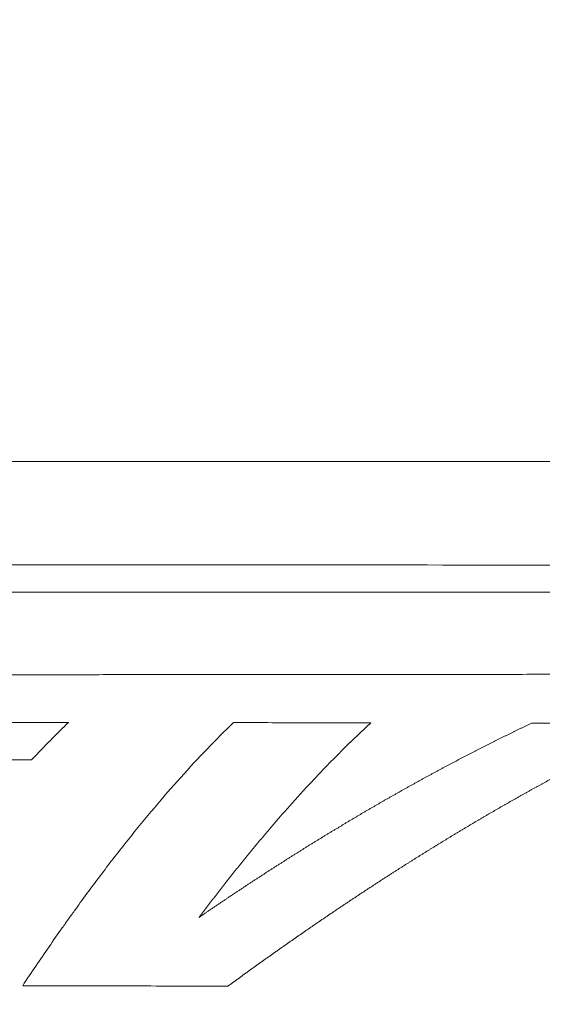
# Model space of a CAD drawing. Header units: millimetres. Extents: x 0 to 594, y 0 to 420.
# Tile 368 of 420: x 281.96 to 286.59, y 366.63 to 375.34. Entities that reach past the tile are written whole.
import ezdxf

# ---------------------------------------------------------------- set-up
doc = ezdxf.new("R2010")
doc.units = ezdxf.units.MM
doc.layers.add('1', color=7, linetype='Continuous', true_color=0xffffff)
doc.styles.add('Arial Unicode MS', font='txt')
doc.dimstyles.get("Standard").update_dxf_attribs({"dimtxt": 0.18, "dimasz": 0.18, "dimexe": 0.18, "dimexo": 0.0625, "dimgap": 0.09, "dimtad": 0, "dimtih": 1, "dimtoh": 1, "dimdec": 4, "dimzin": 0, "dimdsep": 46, "dimtxsty": 'Standard', "dimcen": 0.09, "dimadec": 0, "dimazin": 0, "dimtfac": 1, "dimtdec": 4, "dimtofl": 0, "dimtmove": 0, "dimatfit": 3, "dimfxl": 0, "dimtolj": 1, "dimtzin": 0, "dimarcsym": 0})

# ---------------------------------------------------------------- blocks, each defined once
blk = doc.blocks.new('_U0')
at = {"layer": '1', "color": 18, "lineweight": 13}
for p, q in [((147.6569, 304.1723), (147.6569, 390.192)), ((305.8469, 301.3923), (305.8469, 390.192)), ((147.6569, 388.192), (198.8518, 388.192)), ((305.8469, 388.192), (254.6521, 388.192))]:
    blk.add_line(p, q, dxfattribs=at)
at = {"layer": '1', "color": 18}
for points in [[(147.6569, 388.192), (151.1569, 389.1299), (151.1569, 387.2542)], [(305.8469, 388.192), (302.3469, 387.2542), (302.3469, 389.1299)]]:
    blk.add_solid(points, dxfattribs=at)
at = {"layer": '1', "color": 18, "linetype": 'Continuous', "lineweight": 13, "char_height": 3.5, "attachment_point": 7, "line_spacing_factor": 1.047437, "style": 'Arial Unicode MS'}
for s, insert in [('\\fArial Unicode MS|b0|i0;\\W1.0000;3.16', (200.5373, 385.5562)), ('\\fArial Unicode MS|b0|i0;\\W1.0000;LIFT POINT SPAN', (213.2036, 385.5562))]:
    blk.add_mtext(s, dxfattribs=dict(at, insert=insert))

msp = doc.modelspace()

# ---------------------------------------------------------------- linework, layer by layer
at = {"layer": '1', "color": 155, "linetype": 'Continuous', "lineweight": 13}
for points, knots in [([(332.9976, 371.3445), (332.7375, 371.3468), (332.1306, 371.3514), (331.1839, 371.3528), (330.1643, 371.356), (329.1654, 371.3587), (327.7651, 371.3625), (325.9947, 371.3672), (323.7636, 371.3728), (321.5413, 371.3781), (319.3437, 371.3831), (317.2665, 371.3877), (315.3179, 371.3918), (313.5058, 371.3955), (311.8784, 371.3987), (310.3874, 371.4016), (307.3085, 371.4074), (302.5155, 371.4158), (290.2859, 371.4336), (275.4811, 371.4402), (258.1671, 371.4), (244.0521, 371.3403), (231.4343, 371.2572), (220.3143, 371.1642), (210.6925, 371.0681), (201.0736, 370.9507), (191.4609, 370.8103), (183.7786, 370.6723), (178.024, 370.5542), (174.191, 370.4717), (170.3599, 370.3754), (166.5455, 370.2428), (162.8049, 370.0564), (159.1986, 369.8064), (156.3817, 369.5476), (154.3024, 369.319), (152.839, 369.1417), (151.2421, 368.9284), (149.5769, 368.6819), (147.8518, 368.401), (146.0992, 368.0895), (144.1987, 367.7201), (142.0073, 367.254), (139.5091, 366.6689), (136.6901, 365.9379), (133.6797, 365.0772), (130.4856, 364.0695), (127.5055, 363.0442), (125.6048, 362.3219), (124.818, 362.0121)], [0, 0, 0, 0, 0.003721, 0.00868, 0.013542, 0.018304, 0.022968, 0.033571, 0.043626, 0.054881, 0.065359, 0.075059, 0.084591, 0.093231, 0.100978, 0.107868, 0.114557, 0.145018, 0.176424, 0.289481, 0.356777, 0.424073, 0.491369, 0.537252, 0.583136, 0.62902, 0.674902, 0.720772, 0.739113, 0.757449, 0.775791, 0.794145, 0.812296, 0.829653, 0.846177, 0.853043, 0.859807, 0.867433, 0.876285, 0.884099, 0.89267, 0.901997, 0.912079, 0.925067, 0.939123, 0.954248, 0.970443, 0.987707, 1, 1, 1, 1]), ([(332.9868, 370.4352), (332.8961, 370.4356), (332.7601, 370.4359), (332.5786, 370.4364), (331.761, 370.4387), (330.262, 370.443), (322.9943, 370.4627), (310.6392, 370.4889), (296.1038, 370.5116), (284.4754, 370.5194), (275.7541, 370.5163), (267.0328, 370.5029), (258.3115, 370.4789), (249.59, 370.4444), (240.8686, 370.3983), (232.1472, 370.3398), (223.4263, 370.2696), (214.7061, 370.1874), (205.9879, 370.0902), (197.2728, 369.9743), (190.0146, 369.8603), (184.2122, 369.7551), (180.5877, 369.6831), (177.6896, 369.6226), (174.7926, 369.5596), (171.1734, 369.4741), (166.8348, 369.3284), (162.5029, 369.1076), (158.1812, 368.7845), (153.8754, 368.334), (150.3064, 367.8326), (147.4662, 367.3526), (144.6373, 366.8198), (141.1244, 366.0531), (136.9511, 364.9781), (133.5121, 363.9589), (130.7865, 363.0714), (129.1149, 362.4943), (128.1254, 362.1383), (127.8099, 362.0233)], [0, 0, 0, 0, 0.001316, 0.001976, 0.002636, 0.013193, 0.023751, 0.108212, 0.192672, 0.234902, 0.277133, 0.319363, 0.361593, 0.403823, 0.446054, 0.488284, 0.530514, 0.572745, 0.614975, 0.657205, 0.699435, 0.720551, 0.741666, 0.752223, 0.762781, 0.783896, 0.805011, 0.826126, 0.847241, 0.868356, 0.889472, 0.900029, 0.910587, 0.931702, 0.952817, 0.973932, 0.98449, 0.995047, 1, 1, 1, 1]), ([(241.8834, 370.1625), (243.7813, 370.1736), (245.6792, 370.1839), (248.5261, 370.1979), (249.4751, 370.2024), (251.373, 370.211), (252.3219, 370.215), (255.1688, 370.2265), (257.0667, 370.2334), (260.8624, 370.2458), (262.7603, 370.2512), (266.5561, 370.2607), (268.454, 370.2648), (272.2497, 370.2713), (274.1476, 370.2738), (277.9433, 370.2773), (279.8412, 370.2782), (282.688, 370.2786), (283.6369, 370.2786), (285.5348, 370.2782), (286.4837, 370.2778), (289.3306, 370.2764), (291.2284, 370.275), (295.0242, 370.2713), (296.922, 370.2691), (300.7178, 370.2641), (302.6157, 370.2614), (306.4114, 370.2554), (308.3093, 370.2523), (312.105, 370.2455), (314.0029, 370.2419), (317.7986, 370.2342), (319.6965, 370.2301), (323.4922, 370.2214), (325.3901, 370.2167), (328.2369, 370.2093), (329.1858, 370.2067), (330.6092, 370.2028), (331.3209, 370.2008), (332.0326, 370.1987), (332.3884, 370.1977), (332.5071, 370.1973), (332.685, 370.1968), (332.7443, 370.1966), (332.8629, 370.1963), (332.9222, 370.1961), (332.9815, 370.1959)], [0, 0, 0, 0, 0.0625, 0.0625, 0.09375, 0.09375, 0.125, 0.125, 0.1875, 0.1875, 0.25, 0.25, 0.3125, 0.3125, 0.375, 0.375, 0.4375, 0.4375, 0.46875, 0.46875, 0.5, 0.5, 0.5625, 0.5625, 0.625, 0.625, 0.6875, 0.6875, 0.75, 0.75, 0.8125, 0.8125, 0.875, 0.875, 0.9375, 0.9375, 0.96875, 0.96875, 0.984375, 0.992188, 0.992188, 0.996094, 0.996094, 0.998047, 0.998047, 1, 1, 1, 1]), ([(319.8194, 369.5405), (319.6648, 369.5407), (319.3555, 369.541), (318.8916, 369.5414), (318.4277, 369.5418), (317.9638, 369.5422), (317.4999, 369.5426), (317.0359, 369.543), (316.572, 369.5434), (316.1081, 369.5438), (315.6442, 369.5441), (315.1803, 369.5445), (314.7164, 369.5448), (314.2525, 369.5452), (313.7885, 369.5455), (313.3246, 369.5458), (312.8607, 369.5461), (312.3968, 369.5464), (311.9329, 369.5467), (311.469, 369.547), (311.005, 369.5473), (310.5411, 369.5476), (310.0772, 369.5479), (309.6133, 369.5481), (309.1494, 369.5484), (308.6855, 369.5486), (308.2216, 369.5489), (307.7576, 369.5491), (307.2937, 369.5493), (306.8298, 369.5496), (306.3659, 369.5498), (305.902, 369.55), (305.4381, 369.5502), (304.9742, 369.5504), (304.5102, 369.5505), (304.0463, 369.5507), (303.541, 369.5509), (302.9941, 369.5511), (302.4058, 369.5513), (301.8175, 369.5514), (301.2292, 369.5516), (300.6409, 369.5518), (300.0526, 369.5519), (299.4643, 369.552), (298.876, 369.5521), (298.2877, 369.5522), (297.6994, 369.5523), (297.1111, 369.5524), (296.5228, 369.5524), (295.9345, 369.5525), (295.3463, 369.5525), (294.758, 369.5525), (294.1697, 369.5525), (293.5814, 369.5524), (292.9931, 369.5523), (292.4048, 369.5523), (291.8165, 369.5522), (291.2282, 369.552), (290.6399, 369.5519), (290.0516, 369.5517), (289.4633, 369.5515), (288.875, 369.5513), (288.2867, 369.551), (287.6984, 369.5507), (287.1101, 369.5504), (286.5218, 369.5501), (285.9335, 369.5497), (285.3452, 369.5493), (284.7569, 369.5489), (284.1686, 369.5484), (283.5803, 369.5479), (282.992, 369.5474), (282.4037, 369.5468), (281.8154, 369.5462), (281.2271, 369.5456), (280.6388, 369.5449), (280.0505, 369.5442), (279.4623, 369.5434), (278.874, 369.5426), (278.2857, 369.5418), (277.6974, 369.5409), (277.1091, 369.54), (276.7169, 369.5393), (276.5208, 369.539)], [0, 0, 0, 0, 0.010714, 0.021429, 0.032143, 0.042857, 0.053571, 0.064286, 0.075, 0.085714, 0.096429, 0.107143, 0.117857, 0.128571, 0.139286, 0.15, 0.160714, 0.171429, 0.182143, 0.192857, 0.203571, 0.214286, 0.225, 0.235714, 0.246429, 0.257143, 0.267857, 0.278571, 0.289286, 0.3, 0.310714, 0.321429, 0.332143, 0.342857, 0.353571, 0.364286, 0.375, 0.388587, 0.402174, 0.415761, 0.429348, 0.442935, 0.456522, 0.470109, 0.483696, 0.497283, 0.51087, 0.524457, 0.538043, 0.55163, 0.565217, 0.578804, 0.592391, 0.605978, 0.619565, 0.633152, 0.646739, 0.660326, 0.673913, 0.6875, 0.701087, 0.714674, 0.728261, 0.741848, 0.755435, 0.769022, 0.782609, 0.796196, 0.809783, 0.82337, 0.836957, 0.850544, 0.86413, 0.877717, 0.891304, 0.904891, 0.918478, 0.932065, 0.945652, 0.959239, 0.972826, 0.986413, 1, 1, 1, 1]), ([(282.3899, 369.1246), (282.2791, 369.1247), (282.0575, 369.1249), (281.7252, 369.1253), (281.3928, 369.1256), (281.0605, 369.126), (280.7282, 369.1263), (280.3958, 369.1266), (280.0635, 369.1269), (279.7311, 369.1272), (279.3988, 369.1275), (279.1772, 369.1277), (279.0665, 369.1278)], [0, 0, 0, 0, 0.1, 0.2, 0.3, 0.4, 0.5, 0.6, 0.7, 0.8, 0.9, 1, 1, 1, 1]), ([(283.8509, 369.1228), (283.7731, 369.0477), (283.6175, 368.8918), (283.462, 368.7243), (283.3064, 368.5512), (283.1508, 368.3725), (282.9952, 368.1828), (282.8397, 367.9879), (282.6841, 367.7876), (282.5286, 367.5771), (282.4313, 367.4424), (282.4022, 367.4018), (282.373, 367.3608), (282.3536, 367.3334), (282.3438, 367.3197), (282.2952, 367.2508), (282.2563, 367.1951), (282.1397, 367.0263), (282.0619, 366.9113), (281.984, 366.7941)], [0, 0, 0, 0, 0.125, 0.25, 0.25, 0.375, 0.5, 0.5, 0.625, 0.75, 0.75, 0.78125, 0.796875, 0.796875, 0.8125, 0.8125, 0.875, 0.875, 1, 1, 1, 1]), ([(282.0635, 368.7926), (282.0653, 368.7946), (282.0691, 368.7986), (282.0747, 368.8046), (282.0803, 368.8106), (282.086, 368.8165), (282.0916, 368.8225), (282.0972, 368.8285), (282.1029, 368.8344), (282.1085, 368.8404), (282.1141, 368.8463), (282.1197, 368.8522), (282.1254, 368.8581), (282.131, 368.864), (282.1366, 368.8699), (282.1422, 368.8758), (282.1479, 368.8817), (282.1535, 368.8875), (282.1591, 368.8934), (282.1648, 368.8992), (282.1704, 368.9051), (282.176, 368.9109), (282.1816, 368.9167), (282.1873, 368.9225), (282.1929, 368.9283), (282.1985, 368.9341), (282.2041, 368.9398), (282.2098, 368.9456), (282.2154, 368.9514), (282.221, 368.9571), (282.2267, 368.9628), (282.2323, 368.9685), (282.2379, 368.9743), (282.2435, 368.98), (282.2492, 368.9856), (282.2548, 368.9913), (282.2604, 368.997), (282.266, 369.0026), (282.2717, 369.0083), (282.2773, 369.0139), (282.2829, 369.0196), (282.2886, 369.0252), (282.2942, 369.0308), (282.2998, 369.0364), (282.3054, 369.042), (282.3111, 369.0476), (282.3167, 369.0531), (282.3223, 369.0587), (282.328, 369.0642), (282.3336, 369.0698), (282.3392, 369.0753), (282.3448, 369.0808), (282.3505, 369.0863), (282.3561, 369.0918), (282.3617, 369.0973), (282.3673, 369.1028), (282.373, 369.1082), (282.3786, 369.1137), (282.3842, 369.1191), (282.388, 369.1228), (282.3899, 369.1246)], [0, 0, 0, 0, 0.017241, 0.034483, 0.051724, 0.068966, 0.086207, 0.103448, 0.12069, 0.137931, 0.155172, 0.172414, 0.189655, 0.206897, 0.224138, 0.241379, 0.258621, 0.275862, 0.293103, 0.310345, 0.327586, 0.344828, 0.362069, 0.37931, 0.396552, 0.413793, 0.431034, 0.448276, 0.465517, 0.482759, 0.5, 0.517241, 0.534483, 0.551724, 0.568965, 0.586207, 0.603448, 0.62069, 0.637931, 0.655172, 0.672414, 0.689655, 0.706897, 0.724138, 0.741379, 0.758621, 0.775862, 0.793103, 0.810345, 0.827586, 0.844828, 0.862069, 0.87931, 0.896552, 0.913793, 0.931034, 0.948276, 0.965517, 0.982759, 1, 1, 1, 1]), ([(283.5467, 367.3994), (283.5487, 367.402), (283.5527, 367.4073), (283.5587, 367.4153), (283.5647, 367.4232), (283.5707, 367.4312), (283.5767, 367.4391), (283.5827, 367.4471), (283.5887, 367.455), (283.5946, 367.4629), (283.6006, 367.4708), (283.6066, 367.4787), (283.6126, 367.4866), (283.6186, 367.4944), (283.6246, 367.5023), (283.6306, 367.5102), (283.6366, 367.518), (283.6426, 367.5258), (283.6485, 367.5337), (283.6545, 367.5415), (283.6605, 367.5493), (283.6665, 367.5571), (283.6725, 367.5649), (283.6785, 367.5727), (283.6845, 367.5805), (283.6905, 367.5882), (283.6965, 367.596), (283.7024, 367.6037), (283.7084, 367.6115), (283.7144, 367.6192), (283.7204, 367.6269), (283.7264, 367.6347), (283.7324, 367.6424), (283.7384, 367.6501), (283.7444, 367.6577), (283.7504, 367.6654), (283.7563, 367.6731), (283.7623, 367.6807), (283.7683, 367.6884), (283.7743, 367.696), (283.7803, 367.7037), (283.7863, 367.7113), (283.7923, 367.7189), (283.7983, 367.7265), (283.8043, 367.7341), (283.8102, 367.7417), (283.8162, 367.7493), (283.8222, 367.7568), (283.8282, 367.7644), (283.8342, 367.7719), (283.8402, 367.7795), (283.8462, 367.787), (283.8522, 367.7945), (283.8581, 367.8021), (283.8641, 367.8096), (283.8701, 367.817), (283.8761, 367.8245), (283.8821, 367.832), (283.8881, 367.8395), (283.8941, 367.8469), (283.9001, 367.8544), (283.9061, 367.8618), (283.912, 367.8693), (283.918, 367.8767), (283.924, 367.8841), (283.93, 367.8915), (283.936, 367.8989), (283.942, 367.9063), (283.948, 367.9136), (283.954, 367.921), (283.96, 367.9284), (283.9659, 367.9357), (283.9719, 367.943), (283.9779, 367.9504), (283.9839, 367.9577), (283.9899, 367.965), (283.9959, 367.9723), (284.0019, 367.9796), (284.0079, 367.9869), (284.0138, 367.9941), (284.0198, 368.0014), (284.0258, 368.0086), (284.0318, 368.0159), (284.0378, 368.0231), (284.0438, 368.0303), (284.0498, 368.0376), (284.0558, 368.0448), (284.0617, 368.052), (284.0677, 368.0591), (284.0737, 368.0663), (284.0797, 368.0735), (284.0857, 368.0807), (284.0917, 368.0878), (284.0977, 368.0949), (284.1037, 368.1021), (284.1097, 368.1092), (284.1156, 368.1163), (284.1216, 368.1234), (284.1276, 368.1305), (284.1336, 368.1376), (284.1396, 368.1446), (284.1456, 368.1517), (284.1516, 368.1588), (284.1576, 368.1658), (284.1635, 368.1728), (284.1695, 368.1799), (284.1755, 368.1869), (284.1815, 368.1939), (284.1875, 368.2009), (284.1935, 368.2079), (284.1995, 368.2148), (284.2055, 368.2218), (284.2114, 368.2288), (284.2174, 368.2357), (284.2234, 368.2426), (284.2294, 368.2496), (284.2354, 368.2565), (284.2414, 368.2634), (284.2474, 368.2703), (284.2534, 368.2772), (284.2593, 368.2841), (284.2653, 368.2909), (284.2713, 368.2978), (284.2773, 368.3046), (284.2833, 368.3115), (284.2893, 368.3183), (284.2953, 368.3251), (284.3013, 368.332), (284.3073, 368.3388), (284.3132, 368.3455), (284.3192, 368.3523), (284.3252, 368.3591), (284.3312, 368.3659), (284.3372, 368.3726), (284.3432, 368.3794), (284.3492, 368.3861), (284.3552, 368.3928), (284.3611, 368.3995), (284.3671, 368.4062), (284.3731, 368.4129), (284.3791, 368.4196), (284.3851, 368.4263), (284.3911, 368.433), (284.3971, 368.4396), (284.4031, 368.4462), (284.409, 368.4529), (284.415, 368.4595), (284.421, 368.4661), (284.427, 368.4727), (284.433, 368.4793), (284.439, 368.4859), (284.445, 368.4925), (284.451, 368.4991), (284.4569, 368.5056), (284.4629, 368.5122), (284.4689, 368.5187), (284.4749, 368.5252), (284.4809, 368.5317), (284.4869, 368.5382), (284.4929, 368.5447), (284.4989, 368.5512), (284.5048, 368.5577), (284.5108, 368.5642), (284.5168, 368.5706), (284.5228, 368.5771), (284.5288, 368.5835), (284.5348, 368.5899), (284.5408, 368.5963), (284.5468, 368.6027), (284.5527, 368.6091), (284.5587, 368.6155), (284.5647, 368.6219), (284.5707, 368.6283), (284.5767, 368.6346), (284.5827, 368.641), (284.5887, 368.6473), (284.5947, 368.6536), (284.6007, 368.66), (284.6066, 368.6663), (284.6126, 368.6726), (284.6186, 368.6788), (284.6246, 368.6851), (284.6306, 368.6914), (284.6366, 368.6976), (284.6426, 368.7039), (284.6486, 368.7101), (284.6545, 368.7163), (284.6605, 368.7225), (284.6665, 368.7288), (284.6725, 368.7349), (284.6785, 368.7411), (284.6845, 368.7473), (284.6905, 368.7535), (284.6965, 368.7596), (284.7024, 368.7658), (284.7084, 368.7719), (284.7144, 368.778), (284.7204, 368.7841), (284.7264, 368.7902), (284.7324, 368.7963), (284.7384, 368.8024), (284.7444, 368.8085), (284.7503, 368.8145), (284.7563, 368.8206), (284.7623, 368.8266), (284.7683, 368.8327), (284.7743, 368.8387), (284.7803, 368.8447), (284.7863, 368.8507), (284.7923, 368.8567), (284.7983, 368.8627), (284.8042, 368.8686), (284.8102, 368.8746), (284.8162, 368.8805), (284.8222, 368.8865), (284.8282, 368.8924), (284.8342, 368.8983), (284.8402, 368.9042), (284.8462, 368.9101), (284.8521, 368.916), (284.8581, 368.9219), (284.8641, 368.9278), (284.8701, 368.9336), (284.8761, 368.9395), (284.8821, 368.9453), (284.8881, 368.9511), (284.8941, 368.9569), (284.9, 368.9627), (284.906, 368.9685), (284.912, 368.9743), (284.918, 368.9801), (284.924, 368.9858), (284.93, 368.9916), (284.936, 368.9973), (284.942, 369.0031), (284.948, 369.0088), (284.9539, 369.0145), (284.9599, 369.0202), (284.9659, 369.0259), (284.9719, 369.0316), (284.9779, 369.0372), (284.9839, 369.0429), (284.9899, 369.0485), (284.9959, 369.0542), (285.0018, 369.0598), (285.0078, 369.0654), (285.0138, 369.071), (285.0198, 369.0766), (285.0258, 369.0822), (285.0318, 369.0878), (285.0378, 369.0933), (285.0438, 369.0989), (285.0498, 369.1044), (285.0557, 369.11), (285.0617, 369.1155), (285.0657, 369.1191), (285.0677, 369.121)], [0, 0, 0, 0, 0.003937, 0.007874, 0.011811, 0.015748, 0.019685, 0.023622, 0.027559, 0.031496, 0.035433, 0.03937, 0.043307, 0.047244, 0.051181, 0.055118, 0.059055, 0.062992, 0.066929, 0.070866, 0.074803, 0.07874, 0.082677, 0.086613, 0.09055, 0.094487, 0.098424, 0.102361, 0.106298, 0.110235, 0.114172, 0.118109, 0.122046, 0.125983, 0.12992, 0.133857, 0.137794, 0.141731, 0.145668, 0.149605, 0.153541, 0.157478, 0.161415, 0.165352, 0.169289, 0.173226, 0.177163, 0.1811, 0.185037, 0.188974, 0.192911, 0.196848, 0.200785, 0.204721, 0.208658, 0.212595, 0.216532, 0.220469, 0.224406, 0.228343, 0.23228, 0.236217, 0.240154, 0.244091, 0.248028, 0.251965, 0.255902, 0.259838, 0.263775, 0.267712, 0.271649, 0.275586, 0.279523, 0.28346, 0.287397, 0.291334, 0.295271, 0.299208, 0.303145, 0.307082, 0.311019, 0.314956, 0.318893, 0.322829, 0.326766, 0.330703, 0.33464, 0.338577, 0.342514, 0.346451, 0.350388, 0.354325, 0.358262, 0.362199, 0.366136, 0.370073, 0.37401, 0.377947, 0.381884, 0.385821, 0.389758, 0.393695, 0.397632, 0.401569, 0.405506, 0.409443, 0.413379, 0.417316, 0.421253, 0.42519, 0.429127, 0.433064, 0.437001, 0.440938, 0.444875, 0.448812, 0.452749, 0.456686, 0.460623, 0.46456, 0.468497, 0.472434, 0.476371, 0.480308, 0.484245, 0.488182, 0.492119, 0.496056, 0.499993, 0.50393, 0.507867, 0.511804, 0.515741, 0.519678, 0.523615, 0.527552, 0.531489, 0.535426, 0.539363, 0.543301, 0.547238, 0.551175, 0.555112, 0.559049, 0.562986, 0.566923, 0.57086, 0.574797, 0.578734, 0.582671, 0.586608, 0.590545, 0.594482, 0.598419, 0.602356, 0.606293, 0.61023, 0.614167, 0.618104, 0.622041, 0.625978, 0.629916, 0.633853, 0.63779, 0.641727, 0.645664, 0.649601, 0.653538, 0.657475, 0.661412, 0.665349, 0.669286, 0.673223, 0.67716, 0.681097, 0.685034, 0.688972, 0.692909, 0.696846, 0.700783, 0.70472, 0.708657, 0.712594, 0.716531, 0.720468, 0.724405, 0.728342, 0.732279, 0.736217, 0.740154, 0.744091, 0.748028, 0.751965, 0.755902, 0.759839, 0.763776, 0.767713, 0.77165, 0.775587, 0.779524, 0.783462, 0.787399, 0.791336, 0.795273, 0.79921, 0.803147, 0.807084, 0.811021, 0.814958, 0.818895, 0.822832, 0.82677, 0.830707, 0.834644, 0.838581, 0.842518, 0.846455, 0.850392, 0.854329, 0.858266, 0.862203, 0.86614, 0.870077, 0.874014, 0.877952, 0.881889, 0.885826, 0.889763, 0.8937, 0.897637, 0.901574, 0.905511, 0.909448, 0.913385, 0.917322, 0.921259, 0.925196, 0.929133, 0.93307, 0.937008, 0.940945, 0.944882, 0.948819, 0.952756, 0.956693, 0.96063, 0.964567, 0.968504, 0.972441, 0.976378, 0.980315, 0.984252, 0.988189, 0.992126, 0.996063, 1, 1, 1, 1]), ([(286.4948, 369.1193), (286.4909, 369.1175), (286.4831, 369.1138), (286.4715, 369.1083), (286.4599, 369.1028), (286.4483, 369.0972), (286.4367, 369.0917), (286.4251, 369.0861), (286.4135, 369.0805), (286.4019, 369.075), (286.3903, 369.0694), (286.3787, 369.0638), (286.3671, 369.0582), (286.3555, 369.0525), (286.3439, 369.0469), (286.3323, 369.0413), (286.3207, 369.0356), (286.3091, 369.0299), (286.2975, 369.0243), (286.2859, 369.0186), (286.2742, 369.0129), (286.2626, 369.0072), (286.251, 369.0015), (286.2394, 368.9957), (286.2278, 368.99), (286.2162, 368.9843), (286.2046, 368.9785), (286.193, 368.9727), (286.1814, 368.967), (286.1698, 368.9612), (286.1582, 368.9554), (286.1466, 368.9496), (286.135, 368.9437), (286.1234, 368.9379), (286.1118, 368.9321), (286.1002, 368.9262), (286.0886, 368.9203), (286.077, 368.9145), (286.0654, 368.9086), (286.0537, 368.9027), (286.0421, 368.8968), (286.0305, 368.8909), (286.0189, 368.885), (286.0073, 368.879), (285.9957, 368.8731), (285.9841, 368.8671), (285.9725, 368.8612), (285.9609, 368.8552), (285.9493, 368.8492), (285.9377, 368.8432), (285.9261, 368.8372), (285.9145, 368.8312), (285.9029, 368.8252), (285.8913, 368.8191), (285.8797, 368.8131), (285.8681, 368.807), (285.8565, 368.8009), (285.8449, 368.7949), (285.8332, 368.7888), (285.8216, 368.7827), (285.81, 368.7766), (285.7984, 368.7705), (285.7868, 368.7643), (285.7752, 368.7582), (285.7636, 368.752), (285.752, 368.7459), (285.7404, 368.7397), (285.7288, 368.7335), (285.7172, 368.7273), (285.7056, 368.7211), (285.694, 368.7149), (285.6824, 368.7087), (285.6708, 368.7025), (285.6592, 368.6962), (285.6476, 368.69), (285.636, 368.6837), (285.6244, 368.6775), (285.6127, 368.6712), (285.6011, 368.6649), (285.5895, 368.6586), (285.5779, 368.6523), (285.5663, 368.646), (285.5547, 368.6396), (285.5431, 368.6333), (285.5315, 368.6269), (285.5199, 368.6206), (285.5083, 368.6142), (285.4967, 368.6078), (285.4851, 368.6014), (285.4735, 368.595), (285.4619, 368.5886), (285.4503, 368.5822), (285.4387, 368.5758), (285.4271, 368.5693), (285.4155, 368.5629), (285.4039, 368.5564), (285.3922, 368.5499), (285.3806, 368.5435), (285.369, 368.537), (285.3574, 368.5305), (285.3458, 368.524), (285.3342, 368.5174), (285.3226, 368.5109), (285.311, 368.5044), (285.2994, 368.4978), (285.2878, 368.4913), (285.2762, 368.4847), (285.2646, 368.4781), (285.253, 368.4715), (285.2414, 368.4649), (285.2298, 368.4583), (285.2182, 368.4517), (285.2066, 368.4451), (285.195, 368.4384), (285.1833, 368.4318), (285.1717, 368.4251), (285.1601, 368.4184), (285.1485, 368.4118), (285.1369, 368.4051), (285.1253, 368.3984), (285.1137, 368.3917), (285.1021, 368.385), (285.0905, 368.3782), (285.0789, 368.3715), (285.0673, 368.3647), (285.0557, 368.358), (285.0441, 368.3512), (285.0325, 368.3444), (285.0209, 368.3377), (285.0093, 368.3309), (284.9977, 368.3241), (284.9861, 368.3172), (284.9744, 368.3104), (284.9628, 368.3036), (284.9512, 368.2967), (284.9396, 368.2899), (284.928, 368.283), (284.9164, 368.2761), (284.9048, 368.2693), (284.8932, 368.2624), (284.8816, 368.2555), (284.87, 368.2486), (284.8584, 368.2416), (284.8468, 368.2347), (284.8352, 368.2278), (284.8236, 368.2208), (284.812, 368.2139), (284.8004, 368.2069), (284.7887, 368.1999), (284.7771, 368.1929), (284.7655, 368.1859), (284.7539, 368.1789), (284.7423, 368.1719), (284.7307, 368.1649), (284.7191, 368.1578), (284.7075, 368.1508), (284.6959, 368.1437), (284.6843, 368.1367), (284.6727, 368.1296), (284.6611, 368.1225), (284.6495, 368.1154), (284.6379, 368.1083), (284.6263, 368.1012), (284.6147, 368.0941), (284.603, 368.0869), (284.5914, 368.0798), (284.5798, 368.0727), (284.5682, 368.0655), (284.5566, 368.0583), (284.545, 368.0511), (284.5334, 368.044), (284.5218, 368.0368), (284.5102, 368.0295), (284.4986, 368.0223), (284.487, 368.0151), (284.4754, 368.0079), (284.4638, 368.0006), (284.4522, 367.9934), (284.4406, 367.9861), (284.4289, 367.9788), (284.4173, 367.9716), (284.4057, 367.9643), (284.3941, 367.957), (284.3825, 367.9497), (284.3709, 367.9423), (284.3593, 367.935), (284.3477, 367.9277), (284.3361, 367.9203), (284.3245, 367.913), (284.3129, 367.9056), (284.3013, 367.8982), (284.2897, 367.8908), (284.2781, 367.8834), (284.2664, 367.876), (284.2548, 367.8686), (284.2432, 367.8612), (284.2316, 367.8538), (284.22, 367.8463), (284.2084, 367.8389), (284.1968, 367.8314), (284.1852, 367.824), (284.1736, 367.8165), (284.162, 367.809), (284.1504, 367.8015), (284.1388, 367.794), (284.1272, 367.7865), (284.1155, 367.779), (284.1039, 367.7714), (284.0923, 367.7639), (284.0807, 367.7564), (284.0691, 367.7488), (284.0575, 367.7412), (284.0459, 367.7336), (284.0343, 367.7261), (284.0227, 367.7185), (284.0111, 367.7109), (283.9995, 367.7032), (283.9879, 367.6956), (283.9763, 367.688), (283.9646, 367.6804), (283.953, 367.6727), (283.9414, 367.665), (283.9298, 367.6574), (283.9182, 367.6497), (283.9066, 367.642), (283.895, 367.6343), (283.8834, 367.6266), (283.8718, 367.6189), (283.8602, 367.6112), (283.8486, 367.6035), (283.837, 367.5957), (283.8253, 367.588), (283.8137, 367.5802), (283.8021, 367.5724), (283.7905, 367.5647), (283.7789, 367.5569), (283.7673, 367.5491), (283.7557, 367.5413), (283.7441, 367.5335), (283.7325, 367.5257), (283.7209, 367.5178), (283.7093, 367.51), (283.6976, 367.5022), (283.686, 367.4943), (283.6744, 367.4864), (283.6628, 367.4786), (283.6512, 367.4707), (283.6396, 367.4628), (283.628, 367.4549), (283.6164, 367.447), (283.6048, 367.4391), (283.5932, 367.4311), (283.5816, 367.4232), (283.5699, 367.4153), (283.5583, 367.4073), (283.5506, 367.402), (283.5467, 367.3994)], [0, 0, 0, 0, 0.003937, 0.007874, 0.011811, 0.015748, 0.019685, 0.023622, 0.027559, 0.031496, 0.035433, 0.03937, 0.043307, 0.047244, 0.051181, 0.055118, 0.059055, 0.062992, 0.066929, 0.070866, 0.074803, 0.07874, 0.082678, 0.086615, 0.090552, 0.094489, 0.098426, 0.102363, 0.1063, 0.110237, 0.114174, 0.118111, 0.122048, 0.125985, 0.129922, 0.133859, 0.137796, 0.141733, 0.14567, 0.149607, 0.153544, 0.157481, 0.161418, 0.165355, 0.169293, 0.17323, 0.177167, 0.181104, 0.185041, 0.188978, 0.192915, 0.196852, 0.200789, 0.204726, 0.208663, 0.2126, 0.216537, 0.220474, 0.224411, 0.228348, 0.232285, 0.236222, 0.24016, 0.244097, 0.248034, 0.251971, 0.255908, 0.259845, 0.263782, 0.267719, 0.271656, 0.275593, 0.27953, 0.283467, 0.287404, 0.291341, 0.295278, 0.299215, 0.303152, 0.307089, 0.311026, 0.314963, 0.318901, 0.322838, 0.326775, 0.330712, 0.334649, 0.338586, 0.342523, 0.34646, 0.350397, 0.354334, 0.358271, 0.362208, 0.366145, 0.370082, 0.374019, 0.377956, 0.381893, 0.38583, 0.389767, 0.393704, 0.397641, 0.401578, 0.405515, 0.409452, 0.413389, 0.417326, 0.421264, 0.425201, 0.429138, 0.433075, 0.437012, 0.440949, 0.444886, 0.448823, 0.45276, 0.456697, 0.460634, 0.464571, 0.468508, 0.472445, 0.476382, 0.480319, 0.484256, 0.488193, 0.49213, 0.496067, 0.500004, 0.503941, 0.507878, 0.511815, 0.515752, 0.519689, 0.523626, 0.527563, 0.5315, 0.535437, 0.539374, 0.543311, 0.547248, 0.551185, 0.555122, 0.559059, 0.562996, 0.566933, 0.57087, 0.574807, 0.578744, 0.582681, 0.586618, 0.590555, 0.594492, 0.598429, 0.602366, 0.606303, 0.61024, 0.614177, 0.618114, 0.622051, 0.625988, 0.629925, 0.633862, 0.637799, 0.641736, 0.645673, 0.64961, 0.653547, 0.657484, 0.66142, 0.665357, 0.669294, 0.673231, 0.677168, 0.681105, 0.685042, 0.688979, 0.692916, 0.696853, 0.70079, 0.704727, 0.708664, 0.712601, 0.716538, 0.720475, 0.724412, 0.728349, 0.732286, 0.736223, 0.74016, 0.744097, 0.748034, 0.751971, 0.755908, 0.759845, 0.763782, 0.767719, 0.771656, 0.775592, 0.779529, 0.783466, 0.787403, 0.79134, 0.795277, 0.799214, 0.803151, 0.807088, 0.811025, 0.814962, 0.818899, 0.822836, 0.826773, 0.83071, 0.834647, 0.838584, 0.842521, 0.846458, 0.850395, 0.854332, 0.858269, 0.862206, 0.866143, 0.87008, 0.874017, 0.877953, 0.88189, 0.885827, 0.889764, 0.893701, 0.897638, 0.901575, 0.905512, 0.909449, 0.913386, 0.917323, 0.92126, 0.925197, 0.929134, 0.933071, 0.937008, 0.940945, 0.944882, 0.948819, 0.952756, 0.956693, 0.96063, 0.964567, 0.968504, 0.972441, 0.976378, 0.980315, 0.984252, 0.988189, 0.992126, 0.996063, 1, 1, 1, 1]), ([(278.9458, 368.796), (279.0497, 368.7959), (279.2576, 368.7957), (279.5693, 368.7954), (279.8811, 368.7951), (280.1929, 368.7948), (280.5046, 368.7944), (280.8164, 368.7941), (281.1282, 368.7937), (281.4399, 368.7933), (281.7517, 368.793), (281.9595, 368.7927), (282.0635, 368.7926)], [0, 0, 0, 0, 0.1, 0.2, 0.3, 0.4, 0.5, 0.6, 0.7, 0.8, 0.9, 1, 1, 1, 1]), ([(283.8018, 366.7903), (283.8059, 366.7933), (283.8141, 366.7993), (283.8265, 366.8084), (283.8388, 366.8174), (283.8511, 366.8264), (283.8635, 366.8353), (283.8758, 366.8443), (283.8881, 366.8533), (283.9005, 366.8623), (283.9128, 366.8712), (283.9251, 366.8801), (283.9375, 366.8891), (283.9498, 366.898), (283.9621, 366.9069), (283.9745, 366.9158), (283.9868, 366.9247), (283.9992, 366.9336), (284.0115, 366.9425), (284.0238, 366.9513), (284.0362, 366.9602), (284.0485, 366.969), (284.0608, 366.9779), (284.0732, 366.9867), (284.0855, 366.9955), (284.0978, 367.0043), (284.1102, 367.0131), (284.1225, 367.0219), (284.1348, 367.0307), (284.1472, 367.0395), (284.1595, 367.0482), (284.1719, 367.057), (284.1842, 367.0657), (284.1965, 367.0745), (284.2089, 367.0832), (284.2212, 367.0919), (284.2335, 367.1006), (284.2459, 367.1093), (284.2582, 367.118), (284.2705, 367.1267), (284.2829, 367.1354), (284.2952, 367.1441), (284.3075, 367.1527), (284.3199, 367.1614), (284.3322, 367.17), (284.3445, 367.1786), (284.3569, 367.1872), (284.3692, 367.1958), (284.3816, 367.2044), (284.3939, 367.213), (284.4062, 367.2216), (284.4186, 367.2302), (284.4309, 367.2388), (284.4432, 367.2473), (284.4556, 367.2559), (284.4679, 367.2644), (284.4802, 367.2729), (284.4926, 367.2815), (284.5049, 367.29), (284.5172, 367.2985), (284.5296, 367.307), (284.5419, 367.3154), (284.5542, 367.3239), (284.5666, 367.3324), (284.5789, 367.3408), (284.5912, 367.3493), (284.6036, 367.3577), (284.6159, 367.3661), (284.6282, 367.3746), (284.6406, 367.383), (284.6529, 367.3913), (284.6652, 367.3997), (284.6776, 367.4081), (284.6899, 367.4165), (284.7022, 367.4248), (284.7145, 367.4331), (284.7269, 367.4415), (284.7392, 367.4498), (284.7515, 367.4581), (284.7639, 367.4664), (284.7762, 367.4747), (284.7885, 367.483), (284.8009, 367.4913), (284.8132, 367.4995), (284.8255, 367.5078), (284.8379, 367.516), (284.8502, 367.5242), (284.8625, 367.5325), (284.8748, 367.5407), (284.8872, 367.5489), (284.8995, 367.5571), (284.9118, 367.5652), (284.9242, 367.5734), (284.9365, 367.5816), (284.9488, 367.5897), (284.9612, 367.5979), (284.9735, 367.606), (284.9858, 367.6141), (284.9981, 367.6223), (285.0105, 367.6304), (285.0228, 367.6385), (285.0351, 367.6466), (285.0475, 367.6546), (285.0598, 367.6627), (285.0721, 367.6708), (285.0844, 367.6788), (285.0968, 367.6868), (285.1091, 367.6949), (285.1214, 367.7029), (285.1337, 367.7109), (285.1461, 367.7189), (285.1584, 367.7269), (285.1707, 367.7349), (285.1831, 367.7428), (285.1954, 367.7508), (285.2077, 367.7588), (285.22, 367.7667), (285.2324, 367.7746), (285.2447, 367.7825), (285.257, 367.7904), (285.2726, 367.8005), (285.2916, 367.8126), (285.3138, 367.8267), (285.336, 367.8409), (285.3583, 367.855), (285.3805, 367.8691), (285.4027, 367.8831), (285.4249, 367.8972), (285.4472, 367.9111), (285.4694, 367.9251), (285.4916, 367.939), (285.5138, 367.9529), (285.536, 367.9667), (285.5583, 367.9806), (285.5805, 367.9943), (285.6027, 368.0081), (285.6249, 368.0218), (285.6472, 368.0355), (285.6694, 368.0491), (285.6916, 368.0627), (285.7138, 368.0763), (285.7361, 368.0899), (285.7583, 368.1034), (285.7805, 368.1169), (285.8027, 368.1303), (285.825, 368.1437), (285.8472, 368.1571), (285.8694, 368.1704), (285.8916, 368.1837), (285.9138, 368.197), (285.9361, 368.2102), (285.9583, 368.2234), (285.9805, 368.2366), (286.0027, 368.2497), (286.025, 368.2628), (286.0472, 368.2759), (286.0694, 368.2889), (286.0916, 368.3019), (286.1138, 368.3149), (286.1361, 368.3278), (286.1583, 368.3407), (286.1805, 368.3535), (286.2027, 368.3663), (286.225, 368.3791), (286.2472, 368.3919), (286.2694, 368.4046), (286.2916, 368.4173), (286.3139, 368.4299), (286.3361, 368.4425), (286.3583, 368.4551), (286.3805, 368.4676), (286.4027, 368.4801), (286.425, 368.4926), (286.4472, 368.505), (286.4694, 368.5174), (286.4916, 368.5297), (286.5139, 368.5421), (286.5361, 368.5543), (286.5583, 368.5666), (286.5805, 368.5788), (286.6028, 368.591), (286.625, 368.6031), (286.6472, 368.6152), (286.6694, 368.6273), (286.6916, 368.6393), (286.7139, 368.6513), (286.7287, 368.6593), (286.7361, 368.6633)], [0, 0, 0, 0, 0.004202, 0.008403, 0.012605, 0.016806, 0.021008, 0.025209, 0.02941, 0.033612, 0.037813, 0.042014, 0.046215, 0.050416, 0.054617, 0.058819, 0.06302, 0.067221, 0.071422, 0.075623, 0.079824, 0.084025, 0.088226, 0.092427, 0.096628, 0.100829, 0.10503, 0.109231, 0.113432, 0.117633, 0.121835, 0.126036, 0.130237, 0.134438, 0.13864, 0.142841, 0.147042, 0.151244, 0.155445, 0.159647, 0.163849, 0.16805, 0.172252, 0.176454, 0.180656, 0.184858, 0.18906, 0.193262, 0.197464, 0.201667, 0.205869, 0.210071, 0.214274, 0.218477, 0.22268, 0.226883, 0.231086, 0.235289, 0.239492, 0.243696, 0.247899, 0.252103, 0.256307, 0.260511, 0.264714, 0.268918, 0.273121, 0.277324, 0.281526, 0.285729, 0.289931, 0.294133, 0.298335, 0.302536, 0.306738, 0.310939, 0.31514, 0.319341, 0.323542, 0.327743, 0.331944, 0.336144, 0.340345, 0.344546, 0.348746, 0.352947, 0.357148, 0.361348, 0.365549, 0.36975, 0.373951, 0.378151, 0.382352, 0.386553, 0.390755, 0.394956, 0.399157, 0.403358, 0.40756, 0.411761, 0.415963, 0.420164, 0.424366, 0.428568, 0.432769, 0.436971, 0.441173, 0.445375, 0.449576, 0.453778, 0.45798, 0.462182, 0.466384, 0.470586, 0.474788, 0.47899, 0.483192, 0.487394, 0.491596, 0.495798, 0.5, 0.507576, 0.515152, 0.522728, 0.530305, 0.537881, 0.545457, 0.553033, 0.560609, 0.568185, 0.575761, 0.583337, 0.590913, 0.598489, 0.606065, 0.613641, 0.621217, 0.628792, 0.636368, 0.643944, 0.65152, 0.659096, 0.666671, 0.674247, 0.681823, 0.689399, 0.696974, 0.70455, 0.712126, 0.719701, 0.727277, 0.734853, 0.742428, 0.750004, 0.75758, 0.765155, 0.772731, 0.780307, 0.787882, 0.795458, 0.803033, 0.810609, 0.818185, 0.82576, 0.833336, 0.840911, 0.848487, 0.856063, 0.863638, 0.871214, 0.878789, 0.886365, 0.893941, 0.901516, 0.909092, 0.916668, 0.924243, 0.931819, 0.939394, 0.94697, 0.954546, 0.962121, 0.969697, 0.977273, 0.984849, 0.992424, 1, 1, 1, 1])]:
    msp.add_open_spline(points, degree=3, knots=knots, dxfattribs=at)
for points in [[(285.0677, 369.121), (284.9663, 369.1211), (284.7635, 369.1214), (284.4593, 369.1219), (284.1551, 369.1223), (283.9523, 369.1226), (283.8509, 369.1228)], [(287.8129, 369.1171), (287.7031, 369.1173), (287.4834, 369.1177), (287.1538, 369.1182), (286.8243, 369.1188), (286.6046, 369.1191), (286.4948, 369.1193)], [(281.984, 366.7941), (282.1052, 366.7938), (282.3476, 366.7933), (282.7111, 366.7926), (283.0747, 366.7919), (283.4382, 366.7911), (283.6806, 366.7906), (283.8018, 366.7903)]]:
    msp.add_open_spline(points, degree=3, dxfattribs=at)

# ---------------------------------------------------------------- dimensions: what is measured, and where the dimension line sits
at = {"layer": '1', "color": 18, "linetype": 'Continuous', "lineweight": 13}
dim = msp.add_linear_dim(base=(305.8469, 388.192), p1=(147.6569, 304.1723), p2=(305.8469, 301.3923), text=' <> \\fArial Unicode MS|b0|i0;\\C18;{\\H1.00x;\\fArial Unicode MS|b0|i0;LIFT POINT SPAN\\fArial Unicode MS|b0|i0;}\\C18;', dimstyle='Standard', override={"dimtxt": 3.5, "dimasz": 3.5, "dimexe": 2, "dimexo": 0, "dimgap": 1.5, "dimtih": 1, "dimtoh": 1, "dimdec": 2, "dimlfac": 0.02, "dimdsep": 46, "dimlunit": 2, "dimtxsty": 'Arial Unicode MS', "dimsah": 1, "dimse1": 0, "dimse2": 0, "dimsd1": 0, "dimsd2": 0, "dimclrd": 18, "dimclre": 18, "dimclrt": 18, "dimtol": 0, "dimtm": -0.1, "dimtfac": 1, "dimtdec": 2, "dimtofl": 1, "dimtmove": 0, "dimlwd": 13, "dimlwe": 13}, dxfattribs=at)
dim.commit()
dim.dimension.update_dxf_attribs({"geometry": '_U0', "text_midpoint": (226.7519, 388.192), "dimtype": 160})

doc.saveas('drawing.dxf')
